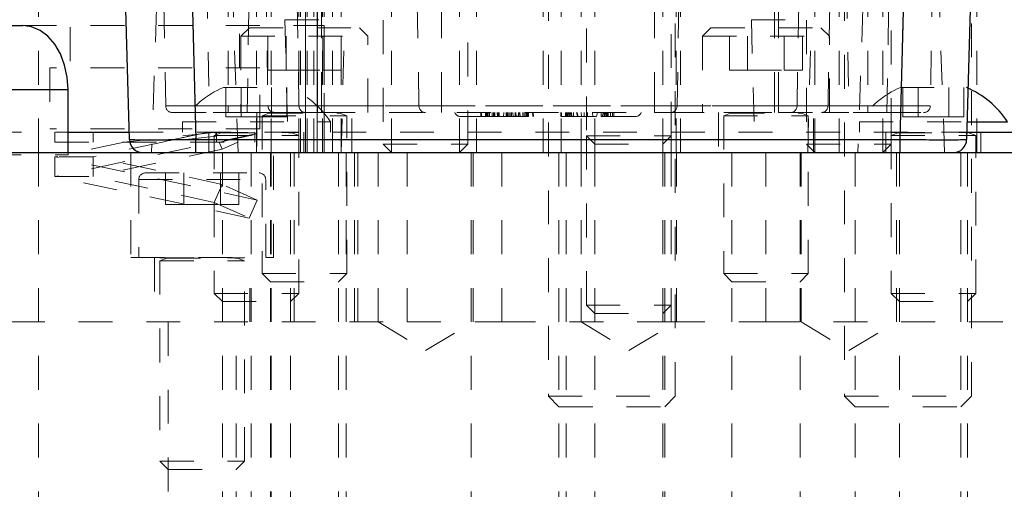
# Model space of a CAD drawing. Header units: inches. Extents: x 1802 to 2468, y -208 to -72.
# Tile 304 of 595: x 2073.29 to 2076.2, y -116.19 to -114.8. Entities that reach past the tile are written whole.
import ezdxf

# ---------------------------------------------------------------- set-up
doc = ezdxf.new("R2010")
doc.units = ezdxf.units.IN
doc.header["$LTSCALE"] = 0.5
doc.header["$MEASUREMENT"] = 0
doc.linetypes.add('HIDDEN', pattern=[0.225, 0.15, -0.075])
for name, color, linetype in [('DIE-M-S3', 8, 'Continuous'), ('DSS-M-S', 53, 'Continuous'), ('SVD-M-S', 8, 'Continuous')]:
    doc.layers.add(name, color=color, linetype=linetype)

msp = doc.modelspace()

# ---------------------------------------------------------------- linework, layer by layer
at = {"layer": 'DIE-M-S3', "linetype": 'HIDDEN', "lineweight": 18}
for p, q in [((2073.43916, -113.22667), (2073.43916, -114.94667)), ((2073.93916, -114.94667), (2073.93916, -113.22667)), ((2074.13416, -114.52167), (2074.13416, -115.19667)), ((2074.13416, -114.52167), (2074.13416, -115.19667)), ((2074.13416, -114.52167), (2074.13416, -114.82167)), ((2074.13416, -114.52167), (2074.13416, -114.82167)), ((2074.16916, -114.52167), (2074.16916, -115.19667)), ((2074.16916, -114.52167), (2074.16916, -115.19667)), ((2074.16916, -114.52167), (2074.16916, -114.82167)), ((2074.16916, -114.52167), (2074.16916, -114.82167)), ((2073.34541, -114.69667), (2073.34541, -115.19667)), ((2073.98916, -114.69667), (2073.98916, -115.19667)), ((2074.03291, -115.19667), (2074.03291, -114.69667)), ((2074.11416, -114.69667), (2074.11416, -115.13667)), ((2074.11416, -114.69667), (2074.11416, -115.13667)), ((2074.11916, -115.19667), (2074.11916, -114.69667)), ((2074.11916, -115.19667), (2074.11916, -114.69667)), ((2074.13916, -115.19667), (2074.13916, -114.69667)), ((2074.15916, -115.19667), (2074.15916, -114.69667)), ((2074.15916, -115.19667), (2074.15916, -114.69667)), ((2074.18416, -115.19667), (2074.18416, -114.69667)), ((2074.18416, -115.19667), (2074.18416, -114.69667)), ((2074.18916, -114.69667), (2074.18916, -115.19667)), ((2074.18916, -114.69667), (2074.18916, -114.82167)), ((2074.21416, -115.19667), (2074.21416, -114.69667)), ((2074.23916, -115.19667), (2074.23916, -114.69667)), ((2074.38866, -114.69667), (2074.38866, -115.19667)), ((2074.58966, -115.19667), (2074.58966, -114.69667)), ((2074.63916, -114.69667), (2074.63916, -115.19667)), ((2074.83616, -114.69667), (2074.83616, -115.19667)), ((2074.88916, -115.19667), (2074.88916, -114.69667)), ((2074.94866, -114.69667), (2074.94866, -115.19667)), ((2074.98866, -114.69667), (2074.98866, -115.19667)), ((2075.18966, -115.19667), (2075.18966, -114.69667)), ((2075.22966, -115.19667), (2075.22966, -114.69667)), ((2075.24216, -115.19667), (2075.24216, -114.69667)), ((2075.63866, -114.69667), (2075.63866, -115.19667)), ((2075.71116, -114.69667), (2075.71116, -115.19667)), ((2075.83966, -115.19667), (2075.83966, -114.69667)), ((2076.11716, -115.19667), (2076.11716, -114.69667)), ((2073.29914, -114.82167), (2074.11416, -114.82167)), ((2073.29914, -114.82167), (2074.11416, -114.82167)), ((2074.11416, -114.82167), (2074.13416, -114.82167)), ((2074.13416, -114.82167), (2074.11416, -114.82167)), ((2074.13416, -114.82167), (2074.16916, -114.82167)), ((2074.13416, -114.82167), (2074.13416, -115.19667)), ((2074.16916, -114.82167), (2074.13416, -114.82167)), ((2074.13416, -114.82167), (2074.13416, -115.19667)), ((2074.16916, -114.82167), (2074.18916, -114.82167)), ((2074.16916, -114.82167), (2074.16916, -115.19667)), ((2074.18916, -114.82167), (2074.16916, -114.82167)), ((2074.16916, -114.82167), (2074.16916, -115.19667)), ((2074.18916, -114.82167), (2074.18916, -115.19667)), ((2073.99916, -114.94667), (2073.37916, -114.94667)), ((2073.37916, -114.94667), (2073.37916, -115.12667)), ((2073.99916, -115.12667), (2073.99916, -114.94667)), ((2073.99916, -115.12667), (2073.37916, -115.12667)), ((2074.11416, -115.13707), (2074.11416, -115.14598)), ((2074.11416, -115.13707), (2074.11416, -115.14598)), ((2073.61816, -115.19667), (2073.61816, -115.50667)), ((2074.04016, -115.50667), (2074.04016, -115.19667)), ((2074.10116, -115.19667), (2074.10116, -115.69667)), ((2074.10116, -115.19667), (2074.10116, -115.69667)), ((2074.27916, -115.19667), (2074.27916, -115.69667)), ((2073.61816, -115.50667), (2074.04016, -115.50667)), ((2073.68866, -115.50667), (2073.68866, -115.69667)), ((2073.96966, -115.69667), (2073.96966, -115.50667))]:
    msp.add_line(p, q, dxfattribs=at)
at = {"layer": 'DSS-M-S', "linetype": 'Continuous', "lineweight": 25}
for p, q in [((2072.86073, -114.82167), (2073.29914, -114.82167)), ((2073.32521, -114.82531), (2073.29914, -114.82167)), ((2073.35028, -114.83606), (2073.32521, -114.82531)), ((2073.37339, -114.85353), (2073.35028, -114.83606)), ((2073.39364, -114.87703), (2073.37339, -114.85353)), ((2073.41026, -114.90567), (2073.39364, -114.87703)), ((2073.42261, -114.93835), (2073.41026, -114.90567)), ((2073.43021, -114.9738), (2073.42261, -114.93835)), ((2073.43278, -115.01067), (2073.43021, -114.9738)), ((2072.99438, -115.01067), (2073.43278, -115.01067)), ((2073.43278, -115.19667), (2073.43278, -115.01067)), ((2067.96416, -115.19667), (2085.46416, -115.19667))]:
    msp.add_line(p, q, dxfattribs=at)
at = {"layer": 'DSS-M-S', "linetype": 'HIDDEN', "lineweight": 18}
for p, q in [((2073.43278, -115.01067), (2073.26838, -115.01067)), ((2072.99438, -115.20367), (2073.43278, -115.20367)), ((2073.34541, -115.19667), (2073.34541, -117.69667)), ((2073.43278, -115.20367), (2073.43278, -115.19667)), ((2073.88866, -115.19667), (2073.88866, -117.69667)), ((2073.97366, -115.19667), (2073.97366, -117.69667)), ((2074.03058, -115.19667), (2074.03058, -117.69667)), ((2074.03291, -117.69667), (2074.03291, -115.19667)), ((2074.08966, -117.69667), (2074.08966, -115.19667)), ((2074.10116, -115.69667), (2074.10116, -115.19667)), ((2074.10116, -115.69667), (2074.10116, -115.19667)), ((2074.23158, -117.69667), (2074.23158, -115.19667)), ((2074.25466, -117.69667), (2074.25466, -115.19667)), ((2074.28916, -115.69667), (2074.28916, -115.19667)), ((2074.34853, -115.19667), (2074.34853, -115.69667)), ((2074.43429, -115.69667), (2074.43429, -115.19667)), ((2074.62366, -115.19667), (2074.62366, -117.69667)), ((2074.62978, -115.69667), (2074.62978, -115.19667)), ((2074.71416, -115.69667), (2074.71416, -115.19667)), ((2074.88291, -115.19667), (2074.88291, -117.69667)), ((2074.90466, -117.69667), (2074.90466, -115.19667)), ((2074.94853, -115.19667), (2074.94853, -115.69667)), ((2074.98866, -115.19667), (2074.98866, -117.69667)), ((2075.18966, -117.69667), (2075.18966, -115.19667)), ((2075.19541, -117.69667), (2075.19541, -115.19667)), ((2075.21416, -115.69667), (2075.21416, -115.19667)), ((2075.22978, -115.69667), (2075.22978, -115.19667)), ((2075.39404, -115.19667), (2075.39404, -117.69667)), ((2075.49403, -115.69667), (2075.49403, -115.19667)), ((2075.59504, -117.69667), (2075.59504, -115.19667)), ((2075.59853, -115.19667), (2075.59853, -115.69667)), ((2075.75791, -115.19667), (2075.75791, -117.69667)), ((2075.87978, -115.69667), (2075.87978, -115.19667)), ((2075.88866, -115.19667), (2075.88866, -117.69667)), ((2076.07041, -117.69667), (2076.07041, -115.19667)), ((2076.08966, -117.69667), (2076.08966, -115.19667)), ((2070.26416, -115.69667), (2074.43429, -115.69667)), ((2073.72866, -115.69667), (2073.72866, -117.69667)), ((2073.92966, -117.69667), (2073.92966, -115.69667)), ((2074.34853, -115.69667), (2074.48916, -115.78117)), ((2074.43429, -115.69667), (2074.71416, -115.69667)), ((2074.48916, -115.78117), (2074.62978, -115.69667)), ((2074.71416, -115.69667), (2075.21416, -115.69667)), ((2074.94853, -115.69667), (2075.08916, -115.78117)), ((2075.08916, -115.78117), (2075.22978, -115.69667)), ((2075.21416, -115.69667), (2075.49403, -115.69667)), ((2075.49403, -115.69667), (2082.71416, -115.69667)), ((2075.59853, -115.69667), (2075.73916, -115.78117)), ((2075.73916, -115.78117), (2075.87978, -115.69667))]:
    msp.add_line(p, q, dxfattribs=at)
at = {"layer": 'SVD-M-S', "linetype": 'HIDDEN', "lineweight": 18}
for p, q in [((2074.11506, -115.05922), (2074.08207, -113.16898)), ((2074.16958, -115.05922), (2074.16958, -113.16898)), ((2074.18139, -115.05922), (2074.18139, -113.16898)), ((2074.46939, -115.05922), (2074.4364, -113.16898)), ((2074.53572, -115.05922), (2074.53572, -113.16898)), ((2075.16564, -115.05922), (2075.16564, -113.16898)), ((2075.23197, -115.05922), (2075.26496, -113.16898)), ((2075.51997, -115.05922), (2075.51997, -113.16898)), ((2075.53178, -115.05922), (2075.53178, -113.16898)), ((2075.5863, -115.05922), (2075.61929, -113.16898)), ((2073.81081, -115.15833), (2073.76006, -113.2203)), ((2075.9413, -113.2203), (2075.89055, -115.15833)), ((2073.72919, -113.77148), (2073.67942, -115.19667)), ((2073.93533, -115.19667), (2073.88556, -113.77148)), ((2075.8158, -113.77148), (2075.76604, -115.19667)), ((2076.02194, -115.19667), (2075.97217, -113.77148)), ((2074.36416, -114.20598), (2074.36416, -115.17217)), ((2074.61416, -115.17217), (2074.61416, -114.20598)), ((2075.61416, -114.20598), (2075.61416, -115.17217)), ((2075.86416, -115.13667), (2075.86416, -114.20598)), ((2074.96416, -114.43098), (2074.96416, -115.14717)), ((2075.21416, -115.14717), (2075.21416, -114.43098)), ((2073.72136, -115.05922), (2073.71503, -114.69647)), ((2073.84309, -114.70089), (2073.84968, -115.07856)), ((2073.9058, -114.69647), (2073.9058, -115.05922)), ((2073.9058, -114.69647), (2073.9058, -115.05922)), ((2073.96192, -115.07856), (2073.96851, -114.70089)), ((2074.01724, -114.69647), (2074.02357, -115.05922)), ((2074.85166, -114.70844), (2074.85166, -115.91542)), ((2075.22666, -115.91542), (2075.22666, -114.70844)), ((2075.67779, -115.05922), (2075.68412, -114.69647)), ((2075.72666, -114.70844), (2075.72666, -115.91542)), ((2075.73285, -114.70089), (2075.73944, -115.07856)), ((2075.79556, -114.69647), (2075.79556, -115.05922)), ((2075.79556, -114.69647), (2075.79556, -115.05922)), ((2075.85168, -115.07856), (2075.85828, -114.70089)), ((2075.98633, -114.69647), (2075.98, -115.05922)), ((2076.10166, -115.91542), (2076.10166, -114.70844)), ((2074.07337, -114.80468), (2074.25004, -114.80468)), ((2074.07337, -114.80468), (2074.08364, -115.19667)), ((2074.23977, -115.19667), (2074.25004, -114.80468)), ((2075.45133, -114.80468), (2075.62799, -114.80468)), ((2075.45133, -114.80468), (2075.46159, -115.19667)), ((2075.61772, -115.19667), (2075.62799, -114.80468)), ((2073.96858, -114.82856), (2073.94358, -114.85356)), ((2073.94358, -114.85356), (2074.31858, -114.85356)), ((2073.94358, -114.85356), (2073.94358, -115.07856)), ((2073.96858, -114.82856), (2074.29358, -114.82856)), ((2074.02282, -114.95356), (2074.02282, -114.82856)), ((2074.07695, -114.95356), (2074.07695, -114.82856)), ((2074.1852, -114.95356), (2074.1852, -114.82856)), ((2074.23933, -114.95356), (2074.23933, -114.82856)), ((2074.31858, -114.85356), (2074.29358, -114.82856)), ((2074.31858, -115.07856), (2074.31858, -114.85356)), ((2075.33204, -114.82856), (2075.30704, -114.85356)), ((2075.30704, -114.85356), (2075.68204, -114.85356)), ((2075.30704, -114.85356), (2075.30704, -115.07856)), ((2075.33204, -114.82856), (2075.65704, -114.82856)), ((2075.38628, -114.95356), (2075.38628, -114.82856)), ((2075.44041, -114.95356), (2075.44041, -114.82856)), ((2075.54866, -114.95356), (2075.54866, -114.82856)), ((2075.60279, -114.95356), (2075.60279, -114.82856)), ((2075.68204, -114.85356), (2075.65704, -114.82856)), ((2075.68204, -115.07856), (2075.68204, -114.85356)), ((2074.02282, -114.95356), (2074.07695, -114.95356)), ((2074.07695, -114.95356), (2074.1852, -114.95356)), ((2074.1852, -114.95356), (2074.23933, -114.95356)), ((2075.38628, -114.95356), (2075.44041, -114.95356)), ((2075.44041, -114.95356), (2075.54866, -114.95356)), ((2075.54866, -114.95356), (2075.60279, -114.95356)), ((2073.89166, -115.00467), (2074.08666, -115.00467)), ((2073.89909, -115.09167), (2073.89909, -115.00467)), ((2073.94413, -115.09167), (2073.94413, -115.00467)), ((2074.03419, -115.09167), (2074.03419, -115.00467)), ((2074.07923, -115.09167), (2074.07923, -115.00467)), ((2075.89166, -115.00467), (2076.08666, -115.00467)), ((2075.89909, -115.09167), (2075.89909, -115.00467)), ((2075.94413, -115.09167), (2075.94413, -115.00467)), ((2076.03419, -115.09167), (2076.03419, -115.00467)), ((2076.07923, -115.09167), (2076.07923, -115.00467)), ((2073.9058, -115.05922), (2073.72136, -115.05922)), ((2073.72136, -115.05922), (2073.9058, -115.05922)), ((2074.02357, -115.05922), (2073.9058, -115.05922)), ((2073.9058, -115.07856), (2073.9058, -115.05922)), ((2073.9058, -115.07856), (2073.9058, -115.05922)), ((2073.9058, -115.05922), (2074.02357, -115.05922)), ((2074.11506, -115.05922), (2074.02357, -115.05922)), ((2074.02357, -115.05922), (2074.16958, -115.05922)), ((2074.18139, -115.05922), (2074.11506, -115.05922)), ((2074.16958, -115.05922), (2074.46939, -115.05922)), ((2074.16958, -115.07856), (2074.16958, -115.05922)), ((2074.18139, -115.07856), (2074.18139, -115.05922)), ((2075.16564, -115.05922), (2074.18139, -115.05922)), ((2074.46939, -115.05922), (2074.53572, -115.05922)), ((2074.53572, -115.05922), (2074.53572, -115.07856)), ((2074.53572, -115.05922), (2075.51997, -115.05922)), ((2075.23197, -115.05922), (2075.16564, -115.05922)), ((2075.16564, -115.07856), (2075.16564, -115.05922)), ((2075.53178, -115.05922), (2075.23197, -115.05922)), ((2075.51997, -115.05922), (2075.5863, -115.05922)), ((2075.51997, -115.05922), (2075.51997, -115.07856)), ((2075.53178, -115.05922), (2075.53178, -115.07856)), ((2075.67779, -115.05922), (2075.53178, -115.05922)), ((2075.5863, -115.05922), (2075.67779, -115.05922)), ((2075.79556, -115.05922), (2075.67779, -115.05922)), ((2075.67779, -115.05922), (2075.79556, -115.05922)), ((2075.79556, -115.05922), (2075.79556, -115.07856)), ((2075.98, -115.05922), (2075.79556, -115.05922)), ((2075.79556, -115.05922), (2075.79556, -115.07856)), ((2075.79556, -115.05922), (2075.98, -115.05922)), ((2073.74104, -115.07856), (2073.84968, -115.07856)), ((2073.96192, -115.07856), (2073.84968, -115.07856)), ((2073.96192, -115.07856), (2074.04325, -115.07856)), ((2073.99058, -115.07856), (2073.99058, -115.19667)), ((2074.00608, -115.07856), (2074.00608, -115.07896)), ((2074.00608, -115.07896), (2074.25608, -115.07896)), ((2074.02638, -115.08048), (2074.00608, -115.08787)), ((2074.00608, -115.08787), (2074.25608, -115.08787)), ((2074.00608, -115.08787), (2074.00608, -115.55406)), ((2074.02638, -115.08048), (2074.23399, -115.08048)), ((2074.04325, -115.07856), (2074.13475, -115.07856)), ((2074.13475, -115.07856), (2074.18139, -115.07856)), ((2074.18139, -115.07856), (2075.16564, -115.07856)), ((2074.25608, -115.08787), (2074.23577, -115.08048)), ((2074.25608, -115.07896), (2074.25608, -115.07856)), ((2074.25608, -115.55406), (2074.25608, -115.08787)), ((2074.27158, -115.19667), (2074.27158, -115.07856)), ((2074.65248, -115.07856), (2074.65186, -115.09037)), ((2074.65248, -115.07856), (2074.65186, -115.09037)), ((2074.65248, -115.07856), (2074.65186, -115.09037)), ((2074.65445, -115.07856), (2074.65383, -115.09037)), ((2074.66601, -115.07856), (2074.66601, -115.09037)), ((2074.66854, -115.07856), (2074.66853, -115.09037)), ((2074.67059, -115.07856), (2074.67059, -115.09037)), ((2074.67093, -115.07856), (2074.67155, -115.09037)), ((2074.67272, -115.07856), (2074.67272, -115.09037)), ((2074.6729, -115.07856), (2074.67352, -115.09037)), ((2074.67683, -115.07856), (2074.67745, -115.09037)), ((2074.67822, -115.07856), (2074.67791, -115.09037)), ((2074.68613, -115.07856), (2074.68591, -115.09037)), ((2074.68923, -115.07856), (2074.68963, -115.09037)), ((2074.68982, -115.07856), (2074.68982, -115.09037)), ((2074.69076, -115.07856), (2074.69102, -115.09037)), ((2074.6932, -115.09037), (2074.6932, -115.07856)), ((2074.6932, -115.07856), (2074.6932, -115.09037)), ((2074.70046, -115.07856), (2074.70107, -115.09037)), ((2074.70356, -115.07856), (2074.70357, -115.09037)), ((2074.70664, -115.07856), (2074.70664, -115.09037)), ((2074.7199, -115.07856), (2074.71928, -115.09037)), ((2074.72704, -115.07856), (2074.72703, -115.09037)), ((2074.72879, -115.07856), (2074.72879, -115.09037)), ((2074.73002, -115.07856), (2074.73002, -115.09037)), ((2074.73085, -115.07856), (2074.73085, -115.09037)), ((2074.73146, -115.07856), (2074.73146, -115.09037)), ((2074.73516, -115.07856), (2074.73454, -115.09037)), ((2074.7385, -115.07856), (2074.7386, -115.09037)), ((2074.7385, -115.07856), (2074.7386, -115.09037)), ((2074.74303, -115.07856), (2074.74241, -115.09037)), ((2074.74666, -115.07856), (2074.74783, -115.09037)), ((2074.75398, -115.07856), (2074.75398, -115.09037)), ((2074.75557, -115.07856), (2074.75619, -115.09037)), ((2074.76333, -115.07856), (2074.7621, -115.09037)), ((2074.76447, -115.07856), (2074.76407, -115.09037)), ((2074.76772, -115.07856), (2074.76828, -115.09037)), ((2074.76772, -115.07856), (2074.76828, -115.09037)), ((2074.76772, -115.07856), (2074.76828, -115.09037)), ((2074.76772, -115.07856), (2074.76828, -115.09037)), ((2074.77605, -115.07856), (2074.77628, -115.09037)), ((2074.77694, -115.07856), (2074.7772, -115.09037)), ((2074.7824, -115.07856), (2074.78178, -115.09037)), ((2074.78634, -115.07856), (2074.78572, -115.09037)), ((2074.78881, -115.07856), (2074.78892, -115.09037)), ((2074.79, -115.07856), (2074.79, -115.09037)), ((2074.7914, -115.07856), (2074.79141, -115.09037)), ((2074.79332, -115.07856), (2074.79332, -115.09037)), ((2074.79344, -115.07856), (2074.79344, -115.09037)), ((2074.80479, -115.07856), (2074.80541, -115.09037)), ((2074.80675, -115.07856), (2074.80737, -115.09037)), ((2074.80675, -115.07856), (2074.80737, -115.09037)), ((2074.8887, -115.07856), (2074.88808, -115.09037)), ((2074.8887, -115.07856), (2074.88808, -115.09037)), ((2074.8887, -115.07856), (2074.88808, -115.09037)), ((2074.8887, -115.07856), (2074.88808, -115.09037)), ((2074.8887, -115.07856), (2074.88808, -115.09037)), ((2074.8887, -115.07856), (2074.88808, -115.09037)), ((2074.8887, -115.07856), (2074.88808, -115.09037)), ((2074.8887, -115.07856), (2074.88808, -115.09037)), ((2074.8887, -115.07856), (2074.88808, -115.09037)), ((2074.8887, -115.07856), (2074.88808, -115.09037)), ((2074.89067, -115.07856), (2074.89005, -115.09037)), ((2074.90202, -115.07856), (2074.90202, -115.09037)), ((2074.90221, -115.07856), (2074.9022, -115.09037)), ((2074.90482, -115.07856), (2074.90435, -115.09037)), ((2074.90538, -115.07856), (2074.90537, -115.09037)), ((2074.90538, -115.07856), (2074.90537, -115.09037)), ((2074.90547, -115.07856), (2074.90546, -115.09037)), ((2074.90547, -115.07856), (2074.90546, -115.09037)), ((2074.90566, -115.07856), (2074.90565, -115.09037)), ((2074.90575, -115.07856), (2074.90574, -115.09037)), ((2074.90651, -115.07856), (2074.90617, -115.09037)), ((2074.90661, -115.07856), (2074.9066, -115.09037)), ((2074.90661, -115.07856), (2074.9066, -115.09037)), ((2074.90695, -115.07856), (2074.90672, -115.09037)), ((2074.90688, -115.07856), (2074.90688, -115.09037)), ((2074.90688, -115.07856), (2074.90688, -115.09037)), ((2074.90736, -115.07856), (2074.90712, -115.09037)), ((2074.90814, -115.07856), (2074.90814, -115.09037)), ((2074.91109, -115.07856), (2074.9117, -115.09037)), ((2074.91168, -115.07856), (2074.91167, -115.09037)), ((2074.91305, -115.07856), (2074.91367, -115.09037)), ((2074.91367, -115.07856), (2074.91352, -115.09037)), ((2074.91368, -115.07856), (2074.91352, -115.09037)), ((2074.91367, -115.07856), (2074.91352, -115.09037)), ((2074.91747, -115.07856), (2074.9177, -115.09037)), ((2074.9183, -115.07856), (2074.91853, -115.09037)), ((2074.92043, -115.07856), (2074.9209, -115.09037)), ((2074.9261, -115.07856), (2074.92548, -115.09037)), ((2074.93525, -115.07856), (2074.9373, -115.09037)), ((2074.93687, -115.07856), (2074.93926, -115.09037)), ((2074.94849, -115.07856), (2074.94911, -115.09037)), ((2074.9576, -115.07856), (2074.95698, -115.09037)), ((2074.96621, -115.07856), (2074.96621, -115.09037)), ((2074.96642, -115.07856), (2074.96642, -115.09037)), ((2074.96704, -115.07856), (2074.96704, -115.09037)), ((2074.96726, -115.07856), (2074.96725, -115.09037)), ((2074.96725, -115.07856), (2074.96725, -115.09037)), ((2074.96725, -115.07856), (2074.96725, -115.09037)), ((2074.98195, -115.07856), (2074.98257, -115.09037)), ((2074.99644, -115.07856), (2074.99438, -115.09037)), ((2075.00816, -115.09037), (2075.00816, -115.07856)), ((2075.00816, -115.07856), (2075.00816, -115.09037)), ((2075.01509, -115.07856), (2075.01013, -115.09037)), ((2075.01394, -115.07856), (2075.0121, -115.09037)), ((2075.01637, -115.07856), (2075.01659, -115.09037)), ((2075.01655, -115.07856), (2075.01677, -115.09037)), ((2075.01862, -115.07856), (2075.018, -115.09037)), ((2075.02138, -115.07856), (2075.02154, -115.09037)), ((2075.02138, -115.07856), (2075.02154, -115.09037)), ((2075.02138, -115.07856), (2075.02154, -115.09037)), ((2075.02138, -115.07856), (2075.02154, -115.09037)), ((2075.02256, -115.07856), (2075.02194, -115.09037)), ((2075.02279, -115.07856), (2075.0228, -115.09037)), ((2075.02323, -115.07856), (2075.02323, -115.09037)), ((2075.02482, -115.07856), (2075.02483, -115.09037)), ((2075.02482, -115.07856), (2075.02483, -115.09037)), ((2075.02667, -115.07856), (2075.02668, -115.09037)), ((2075.02667, -115.07856), (2075.02668, -115.09037)), ((2075.02674, -115.07856), (2075.02708, -115.09037)), ((2075.02685, -115.07856), (2075.02686, -115.09037)), ((2075.02685, -115.07856), (2075.02686, -115.09037)), ((2075.02777, -115.07856), (2075.02825, -115.09037)), ((2075.0279, -115.07856), (2075.02791, -115.09037)), ((2075.0279, -115.07856), (2075.02791, -115.09037)), ((2075.03476, -115.07856), (2075.03498, -115.09037)), ((2075.04101, -115.07856), (2075.04163, -115.09037)), ((2075.04494, -115.07856), (2075.04556, -115.09037)), ((2075.04494, -115.07856), (2075.04556, -115.09037)), ((2075.04494, -115.07856), (2075.04556, -115.09037)), ((2075.04494, -115.07856), (2075.04556, -115.09037)), ((2075.04494, -115.07856), (2075.04556, -115.09037)), ((2075.04494, -115.07856), (2075.04556, -115.09037)), ((2075.16564, -115.07856), (2075.21229, -115.07856)), ((2075.21229, -115.07856), (2075.53178, -115.07856)), ((2075.35404, -115.07856), (2075.35404, -115.19667)), ((2075.36954, -115.07856), (2075.36954, -115.07896)), ((2075.36954, -115.07896), (2075.61954, -115.07896)), ((2075.38984, -115.08048), (2075.36954, -115.08787)), ((2075.36954, -115.08787), (2075.61954, -115.08787)), ((2075.36954, -115.08787), (2075.36954, -115.55406)), ((2075.38984, -115.08048), (2075.59745, -115.08048)), ((2075.53178, -115.07856), (2075.65811, -115.07856)), ((2075.61954, -115.08787), (2075.59923, -115.08048)), ((2075.61954, -115.07896), (2075.61954, -115.07856)), ((2075.61954, -115.55406), (2075.61954, -115.08787)), ((2075.63504, -115.19667), (2075.63504, -115.07856)), ((2075.65811, -115.07856), (2075.73944, -115.07856)), ((2075.85168, -115.07856), (2075.73944, -115.07856)), ((2075.85168, -115.07856), (2075.96032, -115.07856)), ((2073.77066, -115.10567), (2074.20766, -115.10567)), ((2073.77066, -115.10567), (2073.77066, -115.13667)), ((2073.89909, -115.09167), (2073.94413, -115.09167)), ((2073.94413, -115.09167), (2074.03419, -115.09167)), ((2074.03419, -115.09167), (2074.07923, -115.09167)), ((2074.20766, -115.13667), (2074.20766, -115.10567)), ((2074.59313, -115.09037), (2074.6932, -115.09037)), ((2074.6932, -115.09037), (2075.00816, -115.09037)), ((2075.00816, -115.09037), (2075.10823, -115.09037)), ((2075.02825, -115.09037), (2075.01899, -115.09037)), ((2075.77066, -115.10567), (2076.08871, -115.10567)), ((2075.77066, -115.10567), (2075.77066, -115.13667)), ((2075.89909, -115.09167), (2075.94413, -115.09167)), ((2075.94413, -115.09167), (2076.03419, -115.09167)), ((2076.03419, -115.09167), (2076.07923, -115.09167)), ((2069.99554, -115.13667), (2073.43278, -115.13667)), ((2073.39385, -115.13667), (2073.39385, -115.16576)), ((2073.99142, -115.14016), (2073.39385, -115.26758)), ((2073.50697, -115.13667), (2073.50697, -115.16576)), ((2073.87135, -115.13667), (2073.59849, -115.16576)), ((2073.61346, -115.13667), (2076.0879, -115.13667)), ((2073.84804, -115.13667), (2073.71161, -115.16576)), ((2073.84866, -115.13667), (2073.84866, -115.19667)), ((2073.86416, -115.13667), (2073.86416, -115.13707)), ((2073.86416, -115.13707), (2074.11416, -115.13707)), ((2073.88446, -115.13859), (2073.86416, -115.14598)), ((2073.86416, -115.14598), (2074.11416, -115.14598)), ((2073.86416, -115.14598), (2073.86416, -115.61217)), ((2073.87135, -115.14873), (2073.86596, -115.13667)), ((2073.87135, -115.14873), (2073.87135, -115.13667)), ((2073.88446, -115.13859), (2074.09207, -115.13859)), ((2073.98447, -115.13667), (2073.98447, -115.14326)), ((2073.99142, -115.14016), (2073.98447, -115.14326)), ((2073.98447, -115.16576), (2073.98447, -115.14326)), ((2073.98986, -115.13667), (2073.99142, -115.14016)), ((2074.11416, -115.14598), (2074.09386, -115.13859)), ((2074.11416, -115.13707), (2074.11416, -115.13667)), ((2074.11416, -115.61217), (2074.11416, -115.14598)), ((2074.12966, -115.19667), (2074.12966, -115.13667)), ((2074.96416, -115.14717), (2075.21416, -115.14717)), ((2074.96416, -115.14717), (2074.98866, -115.17167)), ((2074.96416, -115.14717), (2074.96416, -115.64717)), ((2075.18966, -115.17167), (2075.21416, -115.14717)), ((2075.21416, -115.19667), (2075.21416, -115.14717)), ((2075.84866, -115.13667), (2075.84866, -115.19667)), ((2075.86416, -115.13667), (2075.86416, -115.13707)), ((2075.86416, -115.13707), (2076.11416, -115.13707)), ((2075.86416, -115.14598), (2075.86416, -115.13707)), ((2075.88446, -115.13859), (2075.86416, -115.14598)), ((2075.86416, -115.14598), (2076.11416, -115.14598)), ((2075.86416, -115.14598), (2075.86416, -115.61217)), ((2075.88446, -115.13859), (2076.09207, -115.13859)), ((2076.11416, -115.14598), (2076.09386, -115.13859)), ((2076.11416, -115.13707), (2076.11416, -115.13667)), ((2076.11416, -115.61217), (2076.11416, -115.14598)), ((2076.12966, -115.19667), (2076.12966, -115.13667)), ((2073.39385, -115.16576), (2073.98447, -115.16576)), ((2073.59849, -115.16576), (2073.39385, -115.2094)), ((2073.71161, -115.16576), (2073.50697, -115.2094)), ((2073.87135, -115.14873), (2073.71161, -115.16576)), ((2073.81081, -115.15833), (2073.81081, -115.19667)), ((2075.89055, -115.15833), (2073.81081, -115.15833)), ((2073.87135, -115.16576), (2073.87135, -115.14873)), ((2073.88813, -115.1863), (2073.87895, -115.16576)), ((2073.93411, -115.16576), (2073.88813, -115.1863)), ((2074.36416, -115.17217), (2074.61416, -115.17217)), ((2074.36416, -115.17217), (2074.38866, -115.19667)), ((2074.58966, -115.19667), (2074.61416, -115.17217)), ((2074.98866, -115.17167), (2075.18966, -115.17167)), ((2075.61416, -115.17217), (2075.86416, -115.17217)), ((2075.61416, -115.17217), (2075.63866, -115.19667)), ((2075.83966, -115.19667), (2075.86416, -115.17217)), ((2075.89055, -115.15833), (2075.89055, -115.19667)), ((2073.88813, -115.1863), (2073.50697, -115.26758)), ((2073.50697, -115.2094), (2073.39385, -115.2094)), ((2073.99142, -115.33681), (2073.39385, -115.2094)), ((2073.39385, -115.2094), (2073.39385, -115.26758)), ((2073.88813, -115.29067), (2073.50697, -115.2094)), ((2073.50697, -115.26758), (2073.50697, -115.2094)), ((2073.66134, -115.25667), (2073.99697, -115.25667)), ((2073.72091, -115.35042), (2073.72091, -115.25667)), ((2073.77503, -115.35042), (2073.77503, -115.25667)), ((2073.88329, -115.35042), (2073.88329, -115.25667)), ((2073.93741, -115.35042), (2073.93741, -115.25667)), ((2073.96769, -115.38993), (2073.39385, -115.26758)), ((2073.39385, -115.26758), (2073.50697, -115.26758)), ((2073.8644, -115.34379), (2073.50697, -115.26758)), ((2073.64166, -115.27636), (2074.01491, -115.27636)), ((2073.64166, -115.27636), (2073.64166, -115.50667)), ((2073.88813, -115.29067), (2073.8644, -115.34379)), ((2073.99142, -115.33681), (2073.88813, -115.29067)), ((2074.01666, -115.50667), (2074.01666, -115.27636)), ((2073.72091, -115.35042), (2073.77503, -115.35042)), ((2073.77503, -115.35042), (2073.88329, -115.35042)), ((2073.8644, -115.34379), (2073.96769, -115.38993)), ((2073.88329, -115.35042), (2073.93741, -115.35042)), ((2073.96769, -115.38993), (2073.99142, -115.33681)), ((2073.70416, -115.50667), (2073.70416, -115.50707)), ((2073.70416, -115.50707), (2073.95416, -115.50707)), ((2073.72446, -115.50859), (2073.70416, -115.51598)), ((2073.70416, -115.51598), (2073.95416, -115.51598)), ((2073.70416, -115.51598), (2073.70416, -116.10717)), ((2073.72446, -115.50859), (2073.93207, -115.50859)), ((2073.95416, -115.51598), (2073.93386, -115.50859)), ((2073.95416, -115.50707), (2073.95416, -115.50667)), ((2073.95416, -116.10717), (2073.95416, -115.51598)), ((2074.00608, -115.55406), (2074.25608, -115.55406)), ((2074.00608, -115.55406), (2074.03058, -115.57856)), ((2074.23158, -115.57856), (2074.25608, -115.55406)), ((2075.36954, -115.55406), (2075.61954, -115.55406)), ((2075.36954, -115.55406), (2075.39404, -115.57856)), ((2075.59504, -115.57856), (2075.61954, -115.55406)), ((2074.03058, -115.57856), (2074.23158, -115.57856)), ((2075.39404, -115.57856), (2075.59504, -115.57856)), ((2073.86416, -115.61217), (2074.11416, -115.61217)), ((2073.86416, -115.61217), (2073.88866, -115.63667)), ((2074.08966, -115.63667), (2074.11416, -115.61217)), ((2075.86416, -115.61217), (2076.11416, -115.61217)), ((2075.86416, -115.61217), (2075.88866, -115.63667)), ((2076.08966, -115.63667), (2076.11416, -115.61217)), ((2073.88866, -115.63667), (2074.08966, -115.63667)), ((2075.88866, -115.63667), (2076.08966, -115.63667)), ((2074.96416, -115.64717), (2075.21416, -115.64717)), ((2074.96416, -115.64717), (2074.98866, -115.67167)), ((2075.18966, -115.67167), (2075.21416, -115.64717)), ((2074.98866, -115.67167), (2075.18966, -115.67167)), ((2074.85166, -115.91542), (2075.22666, -115.91542)), ((2074.85166, -115.91542), (2074.88291, -115.94667)), ((2075.19541, -115.94667), (2075.22666, -115.91542)), ((2075.72666, -115.91542), (2076.10166, -115.91542)), ((2075.72666, -115.91542), (2075.75791, -115.94667)), ((2076.07041, -115.94667), (2076.10166, -115.91542)), ((2074.88291, -115.94667), (2075.19541, -115.94667)), ((2075.75791, -115.94667), (2076.07041, -115.94667)), ((2073.70416, -116.10717), (2073.95416, -116.10717)), ((2073.70416, -116.10717), (2073.72866, -116.13167)), ((2073.92966, -116.13167), (2073.95416, -116.10717)), ((2073.72866, -116.13167), (2073.92966, -116.13167))]:
    msp.add_line(p, q, dxfattribs=at)
at = {"layer": 'SVD-M-S', "linetype": 'Continuous', "lineweight": 25}
for p, q in [((2073.61403, -115.15833), (2073.56328, -113.2203)), ((2073.76006, -113.2203), (2073.81081, -115.15833)), ((2075.89055, -115.15833), (2075.9413, -113.2203)), ((2076.13808, -113.2203), (2076.08733, -115.15833)), ((2076.08871, -115.10567), (2076.20766, -115.10567)), ((2073.43278, -115.13667), (2073.61346, -115.13667)), ((2076.0879, -115.13667), (2079.99554, -115.13667)), ((2073.81081, -115.15833), (2075.89055, -115.15833)), ((2073.81081, -115.19667), (2073.81081, -115.15833)), ((2075.89055, -115.19667), (2075.89055, -115.15833))]:
    msp.add_line(p, q, dxfattribs=at)
at = {"layer": 'SVD-M-S', "linetype": 'HIDDEN', "lineweight": 18}
for centre, radius, start, end in [((2073.99664, -115.25343), 0.27, 112.88177, 146.82246), ((2073.98167, -115.25343), 0.27, 33.17754, 67.11823), ((2075.99664, -115.25343), 0.27, 112.88177, 146.82246), ((2073.74104, -115.05888), 0.01969, 181, 270), ((2074.13475, -115.05888), 0.01969, 181, 270), ((2074.48908, -115.05888), 0.01969, 181, 270), ((2075.21229, -115.05888), 0.01969, 270, 359), ((2075.56662, -115.05888), 0.01969, 270, 359), ((2075.65811, -115.05888), 0.01969, 270, 359), ((2075.96032, -115.05888), 0.01969, 270, 359), ((2074.02611, -115.07974), 0.000787, 290, 90), ((2074.23604, -115.07974), 0.000787, 90, 250), ((2074.59313, -115.07069), 0.01969, 203.57818, 270), ((2075.10823, -115.07069), 0.01969, 270, 336.42182), ((2075.38957, -115.07974), 0.000787, 290, 90), ((2075.5995, -115.07974), 0.000787, 90, 250), ((2073.88419, -115.13785), 0.000787, 290, 90), ((2074.09412, -115.13785), 0.000787, 90, 250), ((2075.88419, -115.13785), 0.000787, 290, 90), ((2076.09412, -115.13785), 0.000787, 90, 250), ((2073.66134, -115.27636), 0.01969, 90, 180), ((2073.99697, -115.27636), 0.01969, 0, 90), ((2073.72419, -115.50785), 0.000787, 290, 90), ((2073.93412, -115.50785), 0.000787, 90, 250)]:
    msp.add_arc(centre, radius, start, end, dxfattribs=at)
at = {"layer": 'SVD-M-S', "linetype": 'Continuous', "lineweight": 25}
for centre, radius, start, end in [((2075.98167, -115.25343), 0.27, 33.17754, 67.11823), ((2073.65339, -115.1573), 0.03937, 181.5, 270), ((2076.04798, -115.1573), 0.03937, 270, 358.5)]:
    msp.add_arc(centre, radius, start, end, dxfattribs=at)
at = {"layer": 'SVD-M-S', "linetype": 'HIDDEN', "lineweight": 18}
for points, knots in [([(2074.04325, -115.07856), (2074.04049, -115.07823), (2074.03497, -115.07756), (2074.02853, -115.07262), (2074.02443, -115.0662), (2074.02386, -115.06155), (2074.02357, -115.05922)], [0, 0, 0, 0, 0.2807594, 0.5608016, 0.7806251, 1, 1, 1, 1]), ([(2074.90814, -115.09037), (2074.90538, -115.09037), (2074.89989, -115.09037), (2074.89255, -115.09037), (2074.88851, -115.09037), (2074.88823, -115.09037), (2074.88808, -115.09037)], [0, 0, 0, 0, 0.28101528, 0.5602589, 0.77960945, 1, 1, 1, 1]), ([(2075.02323, -115.09037), (2075.02547, -115.09037), (2075.02945, -115.09037), (2075.03329, -115.09037), (2075.03498, -115.09037)], [0, 0, 0, 0, 0.5602669, 1, 1, 1, 1]), ([(2073.71161, -115.16576), (2073.73205, -115.16127), (2073.7729, -115.15229), (2073.81675, -115.14245), (2073.83575, -115.13816), (2073.84233, -115.13667)], [0, 0, 0, 0, 0.3954206, 0.7905716, 1, 1, 1, 1]), ([(2073.88155, -115.16576), (2073.90449, -115.16077), (2073.95034, -115.15079), (2073.98046, -115.14415), (2073.98342, -115.1435), (2073.98447, -115.14326)], [0, 0, 0, 0, 0.3929294, 0.7851672, 1, 1, 1, 1]), ([(2073.81081, -115.15833), (2073.7974, -115.1584), (2073.77093, -115.15853), (2073.72169, -115.15871), (2073.66815, -115.15879), (2073.63237, -115.15871), (2073.6164, -115.15853), (2073.61483, -115.1584), (2073.61403, -115.15833)], [0, 0, 0, 0, 0.1304144, 0.2574026, 0.5, 0.7425941, 0.8695831, 1, 1, 1, 1]), ([(2076.08733, -115.15833), (2076.08653, -115.1584), (2076.08496, -115.15853), (2076.069, -115.15871), (2076.03321, -115.15879), (2075.97967, -115.15871), (2075.93043, -115.15853), (2075.90396, -115.1584), (2075.89055, -115.15833)], [0, 0, 0, 0, 0.1304144, 0.2574026, 0.5, 0.7425941, 0.8695831, 1, 1, 1, 1])]:
    msp.add_open_spline(points, degree=3, knots=knots, dxfattribs=at)
at = {"layer": 'SVD-M-S', "linetype": 'Continuous', "lineweight": 25}
for points in [[(2073.61403, -115.15833), (2073.61483, -115.1584), (2073.6164, -115.15853), (2073.63237, -115.15871), (2073.66815, -115.15879), (2073.72169, -115.15871), (2073.77093, -115.15853), (2073.7974, -115.1584), (2073.81081, -115.15833)], [(2075.89055, -115.15833), (2075.90396, -115.1584), (2075.93043, -115.15853), (2075.97967, -115.15871), (2076.03321, -115.15879), (2076.06899, -115.15871), (2076.08496, -115.15853), (2076.08653, -115.1584), (2076.08733, -115.15833)]]:
    msp.add_open_spline(points, degree=3, knots=[0, 0, 0, 0, 0.1304144, 0.2574026, 0.5, 0.7425941, 0.8695831, 1, 1, 1, 1], dxfattribs=at)

doc.saveas('drawing.dxf')
